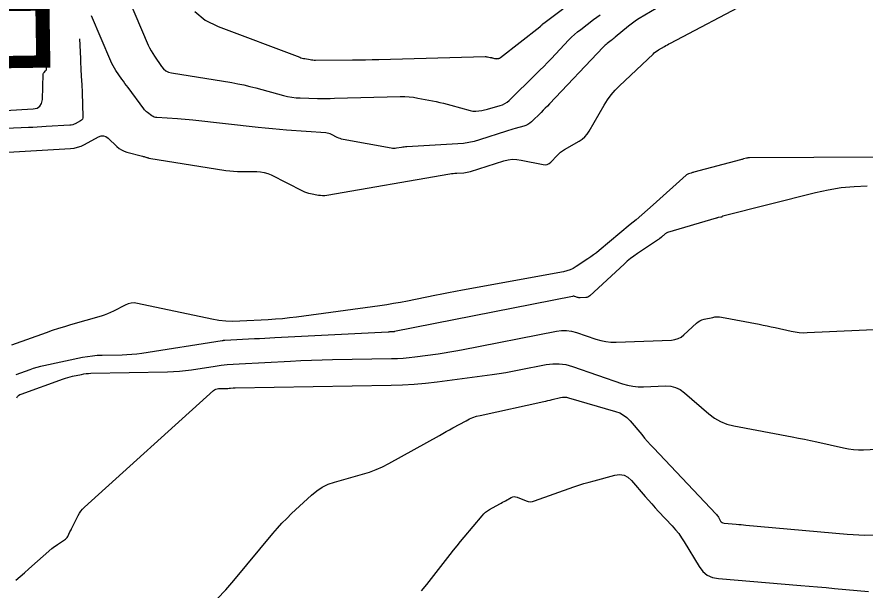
# Model space of a CAD drawing. Extents: x 1768942 to 1774819, y 723037 to 732099.
# Drawn here: x 1770771.97 to 1770816.88, y 724784.79 to 724815.13 of the extents above; entities that cross this region are included whole.
import ezdxf

# ---------------------------------------------------------------- set-up
doc = ezdxf.new("R2010")
doc.units = 0
doc.layers.add('R_Contours', color=7, linetype='Continuous')
doc.layers.add('R_Horz Alg Annot', color=7, linetype='Continuous')

msp = doc.modelspace()

# ---------------------------------------------------------------- linework, layer by layer
at = {"layer": 'R_Contours'}
for points in [[(1770777.456, 724817.103), (1770778.93, 724813.64), (1770779, 724813.488), (1770779.077, 724813.339), (1770779.161, 724813.194), (1770779.253, 724813.054), (1770779.635, 724812.5), (1770779.739, 724812.376), (1770779.861, 724812.279), (1770780.001, 724812.211), (1770780.158, 724812.17), (1770783.351, 724811.653), (1770783.673, 724811.596), (1770783.993, 724811.531), (1770784.312, 724811.457), (1770784.629, 724811.375), (1770786.087, 724810.975), (1770786.306, 724810.922), (1770786.527, 724810.882), (1770786.75, 724810.856), (1770786.976, 724810.844), (1770787.88, 724810.822), (1770788.107, 724810.818), (1770788.333, 724810.816), (1770788.559, 724810.818), (1770788.785, 724810.823), (1770792.272, 724810.915), (1770792.504, 724810.915), (1770792.735, 724810.902), (1770792.965, 724810.877), (1770793.194, 724810.838), (1770794.168, 724810.648), (1770794.365, 724810.607), (1770794.562, 724810.563), (1770794.757, 724810.513), (1770794.952, 724810.46), (1770795.965, 724810.171), (1770796.04, 724810.153), (1770796.116, 724810.143), (1770796.193, 724810.141), (1770796.27, 724810.146), (1770796.581, 724810.184), (1770796.658, 724810.195), (1770796.735, 724810.209), (1770796.811, 724810.226), (1770796.886, 724810.246), (1770797.554, 724810.438), (1770797.685, 724810.485), (1770797.809, 724810.546), (1770797.923, 724810.623), (1770798.029, 724810.715), (1770799.449, 724812.103), (1770799.658, 724812.309), (1770799.864, 724812.516), (1770800.069, 724812.726), (1770800.271, 724812.938), (1770801.185, 724813.904), (1770801.335, 724814.056), (1770801.491, 724814.201), (1770801.654, 724814.34), (1770801.822, 724814.473), (1770802.506, 724814.989), (1770802.677, 724815.119), (1770802.845, 724815.251)], [(1770781.389, 724815.421), (1770781.942, 724814.962), (1770782.621, 724814.623), (1770786.946, 724812.997), (1770787.013, 724812.974), (1770787.08, 724812.953), (1770787.148, 724812.936), (1770787.217, 724812.923), (1770787.494, 724812.873), (1770787.564, 724812.862), (1770787.634, 724812.855), (1770787.704, 724812.85), (1770787.774, 724812.849), (1770789.736, 724812.858), (1770790.086, 724812.861), (1770790.437, 724812.865), (1770790.787, 724812.872), (1770791.138, 724812.88), (1770796.765, 724813.03), (1770796.798, 724813.03), (1770796.831, 724813.028), (1770796.863, 724813.024), (1770796.896, 724813.019), (1770797.035, 724812.992), (1770797.063, 724812.986), (1770797.091, 724812.979), (1770797.119, 724812.972), (1770797.146, 724812.965), (1770797.258, 724812.933), (1770797.285, 724812.927), (1770797.312, 724812.923), (1770797.34, 724812.922), (1770797.368, 724812.924), (1770797.48, 724812.938), (1770797.507, 724812.943), (1770797.533, 724812.951), (1770797.557, 724812.964), (1770797.58, 724812.979), (1770799.665, 724814.61), (1770799.678, 724814.621), (1770799.691, 724814.632), (1770799.703, 724814.643), (1770799.716, 724814.654), (1770799.772, 724814.709), (1770799.78, 724814.717), (1770799.788, 724814.725), (1770799.795, 724814.733), (1770799.803, 724814.741), (1770799.834, 724814.774), (1770799.842, 724814.782), (1770799.85, 724814.79), (1770799.859, 724814.797), (1770799.868, 724814.804), (1770801.944, 724816.369)], [(1770769.087, 724807.827), (1770774.808, 724808.166), (1770775, 724808.188), (1770775.187, 724808.23), (1770775.368, 724808.292), (1770775.543, 724808.375), (1770776.294, 724808.784), (1770776.431, 724808.836), (1770776.561, 724808.842), (1770776.685, 724808.802), (1770776.803, 724808.715), (1770777.269, 724808.267), (1770777.385, 724808.169), (1770777.51, 724808.088), (1770777.645, 724808.024), (1770777.789, 724807.976), (1770778.625, 724807.759), (1770778.653, 724807.751), (1770778.681, 724807.743), (1770778.709, 724807.735), (1770778.737, 724807.726), (1770778.849, 724807.69), (1770778.877, 724807.682), (1770778.905, 724807.675), (1770778.934, 724807.668), (1770778.963, 724807.663), (1770783.034, 724807.009), (1770783.237, 724806.981), (1770783.44, 724806.961), (1770783.644, 724806.949), (1770783.848, 724806.946), (1770784.667, 724806.95), (1770784.868, 724806.939), (1770785.065, 724806.904), (1770785.256, 724806.847), (1770785.441, 724806.766), (1770787.099, 724805.923), (1770787.198, 724805.877), (1770787.3, 724805.838), (1770787.404, 724805.807), (1770787.511, 724805.783), (1770787.943, 724805.704), (1770788.051, 724805.688), (1770788.159, 724805.683), (1770788.268, 724805.687), (1770788.376, 724805.701), (1770794.892, 724806.823), (1770794.983, 724806.838), (1770795.075, 724806.849), (1770795.166, 724806.859), (1770795.258, 724806.865), (1770795.627, 724806.887), (1770795.719, 724806.895), (1770795.809, 724806.909), (1770795.899, 724806.928), (1770795.988, 724806.953), (1770797.749, 724807.511), (1770797.977, 724807.568), (1770798.207, 724807.595), (1770798.438, 724807.591), (1770798.671, 724807.556), (1770799.831, 724807.311), (1770799.947, 724807.299), (1770800.054, 724807.317), (1770800.151, 724807.364), (1770800.24, 724807.44), (1770800.576, 724807.801), (1770800.663, 724807.887), (1770800.755, 724807.967), (1770800.853, 724808.039), (1770800.957, 724808.105), (1770801.738, 724808.557), (1770801.895, 724808.662), (1770802.035, 724808.784), (1770802.157, 724808.923), (1770802.263, 724809.08), (1770803.07, 724810.461), (1770803.246, 724810.739), (1770803.441, 724811.003), (1770803.653, 724811.252), (1770803.883, 724811.487), (1770805.653, 724813.169), (1770805.72, 724813.229), (1770805.791, 724813.285), (1770805.864, 724813.338), (1770805.941, 724813.386), (1770806.254, 724813.57), (1770806.332, 724813.615), (1770806.411, 724813.66), (1770806.491, 724813.704), (1770806.571, 724813.746), (1770810.788, 724815.962)], [(1770805.811, 724815.571), (1770804.923, 724815.048), (1770804.774, 724814.957), (1770804.63, 724814.859), (1770804.489, 724814.755), (1770804.353, 724814.645), (1770803.652, 724814.057), (1770803.599, 724814.013), (1770803.546, 724813.97), (1770803.492, 724813.928), (1770803.438, 724813.886), (1770803.219, 724813.722), (1770803.165, 724813.679), (1770803.113, 724813.635), (1770803.063, 724813.588), (1770803.015, 724813.54), (1770800.167, 724810.529), (1770800.057, 724810.415), (1770799.947, 724810.302), (1770799.836, 724810.19), (1770799.723, 724810.079), (1770799.216, 724809.583), (1770799.127, 724809.506), (1770799.03, 724809.441), (1770798.926, 724809.389), (1770798.814, 724809.349), (1770798.353, 724809.217), (1770798.238, 724809.183), (1770798.123, 724809.149), (1770798.008, 724809.114), (1770797.893, 724809.078), (1770796.46, 724808.624), (1770796.181, 724808.545), (1770795.899, 724808.484), (1770795.614, 724808.44), (1770795.326, 724808.414), (1770792.616, 724808.257), (1770792.546, 724808.252), (1770792.477, 724808.245), (1770792.409, 724808.236), (1770792.34, 724808.225), (1770792.066, 724808.178), (1770791.998, 724808.169), (1770791.929, 724808.167), (1770791.861, 724808.17), (1770791.793, 724808.18), (1770789.245, 724808.65), (1770789.164, 724808.668), (1770789.085, 724808.692), (1770789.008, 724808.721), (1770788.933, 724808.756), (1770788.635, 724808.907), (1770788.56, 724808.941), (1770788.482, 724808.967), (1770788.403, 724808.985), (1770788.321, 724808.995), (1770786.243, 724809.14), (1770785.87, 724809.168), (1770785.496, 724809.2), (1770785.123, 724809.237), (1770784.751, 724809.277), (1770781.293, 724809.666), (1770781.088, 724809.688), (1770780.883, 724809.707), (1770780.677, 724809.723), (1770780.472, 724809.737), (1770779.38, 724809.802), (1770779.31, 724809.811), (1770779.244, 724809.829), (1770779.181, 724809.857), (1770779.122, 724809.895), (1770778.891, 724810.064), (1770778.835, 724810.108), (1770778.783, 724810.156), (1770778.735, 724810.208), (1770778.691, 724810.263), (1770777.855, 724811.388), (1770777.772, 724811.5), (1770777.69, 724811.614), (1770777.609, 724811.728), (1770777.529, 724811.843), (1770777.211, 724812.303), (1770777.134, 724812.42), (1770777.064, 724812.54), (1770777, 724812.664), (1770776.942, 724812.791), (1770775.919, 724815.194)], [(1770775.282, 724813.971), (1770775.332, 724812.939), (1770775.339, 724812.787), (1770775.347, 724812.636), (1770775.355, 724812.484), (1770775.364, 724812.332), (1770775.4, 724811.725), (1770775.408, 724811.573), (1770775.415, 724811.422), (1770775.422, 724811.27), (1770775.427, 724811.118), (1770775.468, 724809.856), (1770775.462, 724809.784), (1770775.438, 724809.722), (1770775.396, 724809.67), (1770775.337, 724809.628), (1770775.065, 724809.481), (1770774.996, 724809.448), (1770774.925, 724809.423), (1770774.851, 724809.406), (1770774.775, 724809.398), (1770773.52, 724809.323), (1770773.285, 724809.31), (1770773.05, 724809.297), (1770772.815, 724809.286), (1770772.58, 724809.275), (1770763.45, 724808.868)], [(1770764.81, 724809.789), (1770772.838, 724810.267), (1770773.042, 724810.308), (1770773.19, 724810.404), (1770773.282, 724810.554), (1770773.319, 724810.759), (1770773.366, 724812.095), (1770773.37, 724812.123), (1770773.378, 724812.148), (1770773.392, 724812.171), (1770773.41, 724812.192), (1770773.494, 724812.27), (1770773.512, 724812.291), (1770773.525, 724812.314), (1770773.531, 724812.339), (1770773.533, 724812.367), (1770773.456, 724813.912)], [(1770820.98, 724807.719), (1770810.756, 724807.671), (1770810.717, 724807.67), (1770810.677, 724807.666), (1770810.638, 724807.66), (1770810.6, 724807.651), (1770810.446, 724807.612), (1770810.407, 724807.602), (1770810.369, 724807.593), (1770810.33, 724807.582), (1770810.292, 724807.572), (1770807.813, 724806.909), (1770807.777, 724806.899), (1770807.741, 724806.889), (1770807.705, 724806.879), (1770807.669, 724806.869), (1770807.526, 724806.826), (1770807.491, 724806.814), (1770807.458, 724806.798), (1770807.427, 724806.778), (1770807.398, 724806.755), (1770805.664, 724805.187), (1770805.364, 724804.919), (1770805.061, 724804.655), (1770804.756, 724804.393), (1770804.448, 724804.135), (1770802.795, 724802.765), (1770802.651, 724802.649), (1770802.505, 724802.536), (1770802.355, 724802.428), (1770802.202, 724802.323), (1770801.586, 724801.913), (1770801.428, 724801.819), (1770801.264, 724801.742), (1770801.092, 724801.683), (1770800.914, 724801.641), (1770795.558, 724800.66), (1770795.193, 724800.593), (1770794.828, 724800.523), (1770794.464, 724800.453), (1770794.1, 724800.381), (1770792.645, 724800.089), (1770792.281, 724800.019), (1770791.916, 724799.955), (1770791.55, 724799.896), (1770791.183, 724799.843), (1770786.78, 724799.242), (1770786.406, 724799.195), (1770786.032, 724799.156), (1770785.657, 724799.124), (1770785.281, 724799.1), (1770783.777, 724799.02), (1770783.401, 724799.012), (1770783.028, 724799.028), (1770782.657, 724799.069), (1770782.287, 724799.135), (1770778.348, 724799.966), (1770778.179, 724799.987), (1770778.015, 724799.98), (1770777.854, 724799.943), (1770777.697, 724799.877), (1770777.079, 724799.556), (1770776.922, 724799.479), (1770776.763, 724799.411), (1770776.6, 724799.35), (1770776.434, 724799.298), (1770774.815, 724798.828), (1770774.491, 724798.731), (1770774.167, 724798.63), (1770773.846, 724798.523), (1770773.525, 724798.412), (1770771.694, 724797.762)], [(1770816.994, 724806.166), (1770816.301, 724806.142), (1770815.613, 724806.076), (1770814.93, 724805.969), (1770814.252, 724805.819), (1770809.346, 724804.581), (1770809.339, 724804.579), (1770809.332, 724804.576), (1770809.326, 724804.572), (1770809.321, 724804.567), (1770809.296, 724804.542), (1770809.293, 724804.539), (1770809.289, 724804.538), (1770809.286, 724804.537), (1770809.282, 724804.537), (1770809.266, 724804.54), (1770809.262, 724804.541), (1770809.258, 724804.541), (1770809.254, 724804.541), (1770809.25, 724804.54), (1770809.096, 724804.507), (1770809.069, 724804.5), (1770809.043, 724804.494), (1770809.016, 724804.487), (1770808.989, 724804.479), (1770806.413, 724803.716), (1770806.382, 724803.705), (1770806.353, 724803.691), (1770806.325, 724803.673), (1770806.3, 724803.653), (1770806.201, 724803.564), (1770806.176, 724803.542), (1770806.151, 724803.52), (1770806.126, 724803.498), (1770806.101, 724803.477), (1770805.994, 724803.388), (1770805.967, 724803.366), (1770805.94, 724803.346), (1770805.912, 724803.326), (1770805.884, 724803.306), (1770804.822, 724802.599), (1770804.638, 724802.471), (1770804.46, 724802.336), (1770804.288, 724802.195), (1770804.12, 724802.046), (1770802.304, 724800.363), (1770802.256, 724800.326), (1770802.205, 724800.299), (1770802.149, 724800.281), (1770802.09, 724800.274), (1770801.789, 724800.262), (1770801.754, 724800.263), (1770801.719, 724800.266), (1770801.686, 724800.273), (1770801.652, 724800.283), (1770801.519, 724800.329), (1770801.486, 724800.338), (1770801.452, 724800.342), (1770801.418, 724800.342), (1770801.384, 724800.338), (1770791.959, 724798.471), (1770791.948, 724798.469), (1770791.937, 724798.467), (1770791.926, 724798.465), (1770791.914, 724798.463), (1770791.869, 724798.457), (1770791.858, 724798.456), (1770791.847, 724798.455), (1770791.835, 724798.454), (1770791.824, 724798.454), (1770791.713, 724798.452), (1770791.691, 724798.452), (1770791.669, 724798.451), (1770791.647, 724798.45), (1770791.624, 724798.449), (1770785.622, 724798.138), (1770785.357, 724798.125), (1770785.091, 724798.111), (1770784.825, 724798.097), (1770784.56, 724798.083), (1770782.98, 724797.998), (1770782.973, 724797.998), (1770782.965, 724797.998), (1770782.958, 724797.999), (1770782.95, 724798.001), (1770782.919, 724798.007), (1770782.913, 724798.008), (1770782.906, 724798.008), (1770782.9, 724798.006), (1770782.893, 724798.003), (1770782.869, 724797.991), (1770782.862, 724797.988), (1770782.856, 724797.985), (1770782.849, 724797.983), (1770782.842, 724797.982), (1770778.581, 724797.322), (1770778.321, 724797.286), (1770778.061, 724797.259), (1770777.8, 724797.241), (1770777.538, 724797.231), (1770776.489, 724797.212), (1770776.228, 724797.201), (1770775.968, 724797.177), (1770775.709, 724797.142), (1770775.452, 724797.094), (1770773.404, 724796.663), (1770773.213, 724796.62), (1770773.024, 724796.569), (1770772.837, 724796.513), (1770772.651, 724796.45), (1770771.913, 724796.185)], [(1770771.966, 724794.963), (1770772.007, 724795.032), (1770772.06, 724795.089), (1770772.122, 724795.134), (1770772.195, 724795.168), (1770774.435, 724795.972), (1770774.552, 724796.011), (1770774.671, 724796.047), (1770774.79, 724796.079), (1770774.911, 724796.106), (1770775.396, 724796.208), (1770775.517, 724796.231), (1770775.64, 724796.248), (1770775.762, 724796.259), (1770775.886, 724796.264), (1770779.949, 724796.34), (1770780.267, 724796.352), (1770780.584, 724796.374), (1770780.9, 724796.406), (1770781.215, 724796.45), (1770782.473, 724796.645), (1770782.787, 724796.689), (1770783.103, 724796.726), (1770783.42, 724796.755), (1770783.737, 724796.775), (1770786.454, 724796.916), (1770787.012, 724796.942), (1770787.571, 724796.964), (1770788.13, 724796.98), (1770788.69, 724796.992), (1770791.804, 724797.042), (1770792.115, 724797.051), (1770792.426, 724797.07), (1770792.735, 724797.098), (1770793.045, 724797.135), (1770794.28, 724797.302), (1770794.589, 724797.346), (1770794.896, 724797.395), (1770795.203, 724797.448), (1770795.509, 724797.506), (1770800.537, 724798.502), (1770800.805, 724798.538), (1770801.07, 724798.537), (1770801.333, 724798.501), (1770801.593, 724798.43), (1770802.629, 724798.072), (1770802.89, 724797.996), (1770803.155, 724797.944), (1770803.423, 724797.917), (1770803.695, 724797.915), (1770806.627, 724798.027), (1770806.81, 724798.049), (1770806.981, 724798.102), (1770807.14, 724798.186), (1770807.286, 724798.3), (1770807.949, 724798.914), (1770808.039, 724798.988), (1770808.137, 724799.048), (1770808.242, 724799.094), (1770808.354, 724799.126), (1770808.817, 724799.226), (1770808.933, 724799.246), (1770809.048, 724799.253), (1770809.165, 724799.249), (1770809.281, 724799.233), (1770811.276, 724798.858), (1770811.488, 724798.817), (1770811.7, 724798.774), (1770811.911, 724798.73), (1770812.122, 724798.683), (1770812.966, 724798.493), (1770813.177, 724798.453), (1770813.39, 724798.427), (1770813.604, 724798.415), (1770813.819, 724798.418), (1770819.314, 724798.677)], [(1770771.923, 724785.312), (1770772.149, 724785.511), (1770772.376, 724785.71), (1770772.603, 724785.91), (1770773.819, 724786.981), (1770773.891, 724787.042), (1770773.966, 724787.101), (1770774.043, 724787.156), (1770774.122, 724787.209), (1770774.491, 724787.446), (1770774.543, 724787.484), (1770774.589, 724787.528), (1770774.628, 724787.577), (1770774.661, 724787.633), (1770774.781, 724787.865), (1770774.81, 724787.923), (1770774.84, 724787.981), (1770774.869, 724788.039), (1770774.898, 724788.098), (1770775.211, 724788.733), (1770775.278, 724788.854), (1770775.356, 724788.967), (1770775.444, 724789.073), (1770775.542, 724789.171), (1770782.375, 724795.348), (1770782.435, 724795.394), (1770782.5, 724795.427), (1770782.57, 724795.447), (1770782.645, 724795.455), (1770783.076, 724795.463), (1770783.092, 724795.463), (1770783.109, 724795.465), (1770783.125, 724795.466), (1770783.142, 724795.469), (1770783.207, 724795.479), (1770783.224, 724795.481), (1770783.24, 724795.483), (1770783.257, 724795.484), (1770783.273, 724795.486), (1770783.415, 724795.493), (1770783.444, 724795.494), (1770783.473, 724795.495), (1770783.502, 724795.496), (1770783.531, 724795.497), (1770791.783, 724795.629), (1770792.395, 724795.648), (1770793.004, 724795.685), (1770793.613, 724795.74), (1770794.22, 724795.813), (1770797.142, 724796.207), (1770797.5, 724796.258), (1770797.857, 724796.315), (1770798.213, 724796.377), (1770798.568, 724796.444), (1770799.987, 724796.725), (1770800.34, 724796.772), (1770800.69, 724796.772), (1770801.037, 724796.724), (1770801.381, 724796.63), (1770804.031, 724795.716), (1770804.305, 724795.635), (1770804.584, 724795.58), (1770804.867, 724795.552), (1770805.153, 724795.55), (1770806.307, 724795.594), (1770806.586, 724795.58), (1770806.848, 724795.516), (1770807.093, 724795.402), (1770807.32, 724795.238), (1770808.606, 724794.123), (1770808.904, 724793.896), (1770809.224, 724793.714), (1770809.565, 724793.577), (1770809.927, 724793.484), (1770813.02, 724792.902), (1770813.346, 724792.839), (1770813.671, 724792.774), (1770813.996, 724792.705), (1770814.32, 724792.634), (1770815.742, 724792.313), (1770816.003, 724792.263), (1770816.266, 724792.231), (1770816.53, 724792.217), (1770816.796, 724792.221), (1770817.862, 724792.271)], [(1770782.58, 724784.326), (1770783.034, 724784.8), (1770783.466, 724785.296), (1770785.529, 724787.784), (1770785.763, 724788.058), (1770786.006, 724788.325), (1770786.257, 724788.583), (1770786.516, 724788.834), (1770787.57, 724789.822), (1770787.844, 724790.051), (1770788.14, 724790.241), (1770788.456, 724790.394), (1770788.793, 724790.51), (1770790.276, 724790.921), (1770790.635, 724791.032), (1770790.985, 724791.164), (1770791.327, 724791.316), (1770791.66, 724791.489), (1770794.342, 724792.98), (1770794.517, 724793.078), (1770794.693, 724793.176), (1770794.869, 724793.273), (1770795.046, 724793.37), (1770795.751, 724793.757), (1770795.929, 724793.847), (1770796.113, 724793.924), (1770796.302, 724793.987), (1770796.496, 724794.037), (1770799.87, 724794.77), (1770799.98, 724794.794), (1770800.09, 724794.819), (1770800.2, 724794.845), (1770800.309, 724794.872), (1770800.747, 724794.98), (1770800.856, 724795), (1770800.965, 724795.005), (1770801.073, 724794.995), (1770801.182, 724794.971), (1770803.666, 724794.248), (1770803.886, 724794.166), (1770804.088, 724794.056), (1770804.27, 724793.917), (1770804.434, 724793.749), (1770805.051, 724793.02), (1770805.206, 724792.839), (1770805.364, 724792.66), (1770805.524, 724792.483), (1770805.687, 724792.308), (1770808.969, 724788.831), (1770809.009, 724788.787), (1770809.045, 724788.741), (1770809.08, 724788.693), (1770809.111, 724788.644), (1770809.232, 724788.441), (1770809.266, 724788.396), (1770809.307, 724788.363), (1770809.355, 724788.341), (1770809.411, 724788.33), (1770810.062, 724788.276), (1770810.19, 724788.265), (1770810.318, 724788.254), (1770810.446, 724788.243), (1770810.574, 724788.232), (1770815.931, 724787.754), (1770816.866, 724787.702), (1770817.798, 724787.709)], [(1770793.397, 724784.753), (1770793.674, 724785.084), (1770794.914, 724786.674), (1770795.094, 724786.903), (1770795.276, 724787.131), (1770795.46, 724787.357), (1770795.646, 724787.581), (1770796.597, 724788.721), (1770796.685, 724788.818), (1770796.781, 724788.905), (1770796.885, 724788.983), (1770796.996, 724789.052), (1770797.536, 724789.352), (1770797.612, 724789.394), (1770797.688, 724789.437), (1770797.764, 724789.479), (1770797.84, 724789.521), (1770798.144, 724789.688), (1770798.221, 724789.721), (1770798.299, 724789.735), (1770798.378, 724789.73), (1770798.458, 724789.707), (1770798.941, 724789.513), (1770799.049, 724789.48), (1770799.157, 724789.468), (1770799.265, 724789.476), (1770799.374, 724789.505), (1770801.461, 724790.246), (1770801.726, 724790.337), (1770801.993, 724790.423), (1770802.262, 724790.504), (1770802.532, 724790.579), (1770803.63, 724790.873), (1770803.884, 724790.909), (1770804.116, 724790.874), (1770804.326, 724790.77), (1770804.514, 724790.596), (1770805.233, 724789.746), (1770805.406, 724789.545), (1770805.582, 724789.346), (1770805.76, 724789.149), (1770805.941, 724788.954), (1770806.671, 724788.181), (1770806.848, 724787.983), (1770807.013, 724787.777), (1770807.167, 724787.562), (1770807.309, 724787.338), (1770808.088, 724786.038), (1770808.284, 724785.778), (1770808.521, 724785.584), (1770808.799, 724785.457), (1770809.119, 724785.395), (1770813.471, 724785.033), (1770813.919, 724784.995), (1770814.368, 724784.957), (1770814.816, 724784.918), (1770815.264, 724784.878), (1770817.056, 724784.719)]]:
    msp.add_lwpolyline(points, dxfattribs=at)

# ---------------------------------------------------------------- texts
at = {"layer": 'R_Horz Alg Annot'}
msp.add_text('P.I. 105+85.45', height=6, rotation=180.8827, dxfattribs=at).set_placement((1770774.312, 724818.461))

doc.saveas('drawing.dxf')
